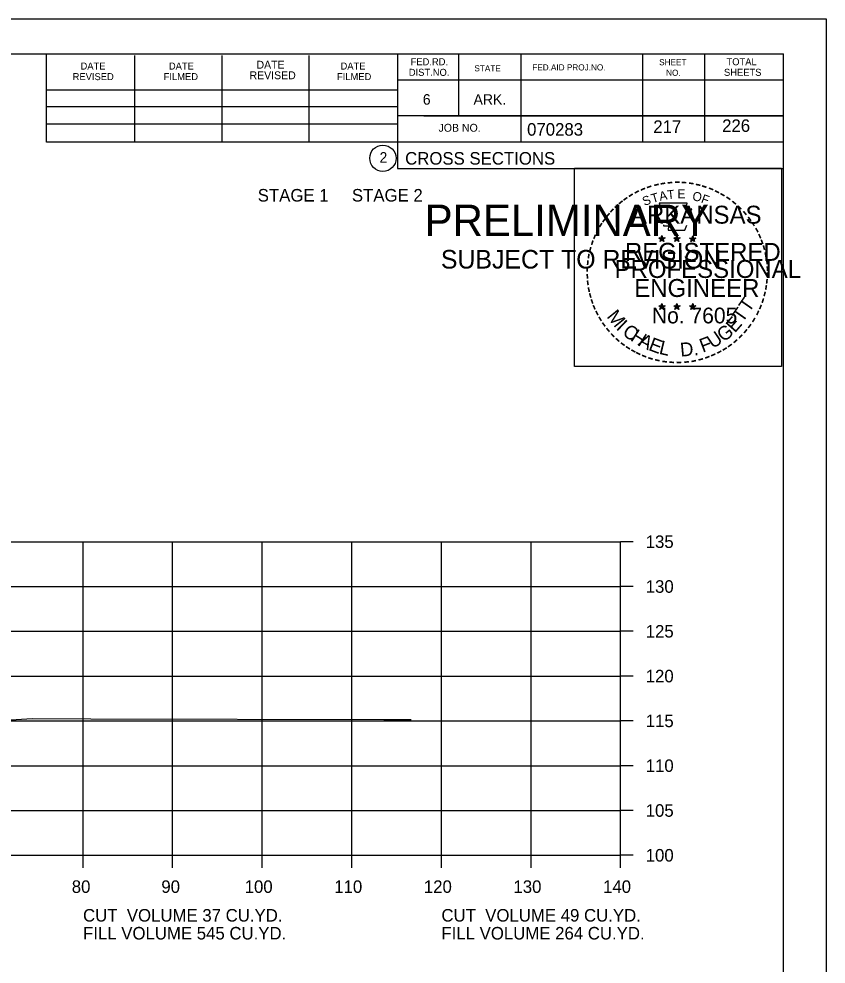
# Model space of a CAD drawing. Extents: x 1175611 to 1176402, y -433344 to -416213.
# Drawn here: x 1175853.8 to 1175943.9, y -418302 to -418196.5 of the extents above; entities that cross this region are included whole.
import ezdxf

# ---------------------------------------------------------------- set-up
doc = ezdxf.new("R2010")
doc.units = 0
for name, color, linetype in [('Default', 7, 'Continuous'), ('R_Axis', 7, 'Continuous'), ('R_Axis Annot', 7, 'Continuous'), ('R_Border', 7, 'Continuous'), ('R_Border Notes', 7, 'Continuous'), ('R_Border PE', 7, 'Continuous'), ('R_Border Prem', 7, 'Continuous'), ('R_Exist Surface', 7, 'Continuous'), ('R_Grid', 7, 'Continuous'), ('R_No Plot', 7, 'Continuous')]:
    doc.layers.add(name, color=color, linetype=linetype)

msp = doc.modelspace()

# ---------------------------------------------------------------- linework, layer by layer
at = {"layer": 'R_Axis'}
for p, q in [((1175920.97, -418289.89), (1175920.97, -418254.89)), ((1175922.37, -418254.89), (1175920.97, -418254.89)), ((1175922.37, -418259.89), (1175920.97, -418259.89)), ((1175922.37, -418264.89), (1175920.97, -418264.89)), ((1175922.37, -418269.89), (1175920.97, -418269.89)), ((1175922.37, -418274.89), (1175920.97, -418274.89)), ((1175922.37, -418279.89), (1175920.97, -418279.89)), ((1175922.37, -418284.89), (1175920.97, -418284.89)), ((1175640.97, -418289.89), (1175920.97, -418289.89)), ((1175860.97, -418291.29), (1175860.97, -418289.89)), ((1175870.97, -418291.29), (1175870.97, -418289.89)), ((1175880.97, -418291.29), (1175880.97, -418289.89)), ((1175890.97, -418291.29), (1175890.97, -418289.89)), ((1175900.97, -418291.29), (1175900.97, -418289.89)), ((1175910.97, -418291.29), (1175910.97, -418289.89)), ((1175920.97, -418291.29), (1175920.97, -418289.89)), ((1175922.37, -418289.89), (1175920.97, -418289.89))]:
    msp.add_line(p, q, dxfattribs=at)
at = {"layer": 'R_Border'}
for p, q in [((1175622.97, -418200.43), (1175939.15, -418200.43)), ((1175856.89, -418210.31), (1175856.89, -418200.43)), ((1175896.05, -418200.43), (1175896.05, -418213.23)), ((1175902.89, -418200.43), (1175902.89, -418207.37)), ((1175909.83, -418200.43), (1175909.83, -418210.31)), ((1175923.41, -418200.43), (1175923.41, -418210.31)), ((1175930.35, -418200.43), (1175930.35, -418210.31)), ((1175939.15, -418405.89), (1175939.15, -418200.43)), ((1175866.75, -418210.31), (1175866.75, -418200.63)), ((1175876.51, -418210.31), (1175876.51, -418200.63)), ((1175886.19, -418210.31), (1175886.19, -418200.63)), ((1175939.15, -418203.37), (1175896.05, -418203.37)), ((1175939.15, -418203.35), (1175939.15, -418203.35)), ((1175856.89, -418204.45), (1175896.05, -418204.45)), ((1175856.89, -418206.31), (1175896.05, -418206.31)), ((1175939.15, -418207.37), (1175896.05, -418207.37)), ((1175899.01, -418207.37), (1175939.15, -418207.37)), ((1175856.89, -418210.31), (1175856.89, -418208.25)), ((1175856.89, -418208.25), (1175896.05, -418208.25)), ((1175939.15, -418210.31), (1175856.89, -418210.31)), ((1175896.05, -418213.23), (1175939.15, -418213.23))]:
    msp.add_line(p, q, dxfattribs=at)
msp.add_circle((1175894.44, -418212.09), 1.47, dxfattribs=at)
at = {"layer": 'R_Border PE'}
for p, q in [((1175925.23, -418220.98), (1175925.58, -418221.09)), ((1175925.23, -418220.98), (1175925.49, -418221.03)), ((1175925.23, -418220.98), (1175925.47, -418221.11)), ((1175925.37, -418221.39), (1175925.58, -418221.09)), ((1175925.37, -418221.39), (1175925.49, -418221.15)), ((1175925.37, -418221.39), (1175925.58, -418221.17)), ((1175925.58, -418220.73), (1175925.54, -418220.98)), ((1175925.58, -418221.09), (1175925.58, -418220.73)), ((1175925.58, -418220.73), (1175925.63, -418220.98)), ((1175925.93, -418220.98), (1175925.58, -418221.09)), ((1175925.8, -418221.39), (1175925.58, -418221.09)), ((1175925.8, -418221.39), (1175925.58, -418221.18)), ((1175925.93, -418220.98), (1175925.64, -418221.03)), ((1175925.8, -418221.39), (1175925.66, -418221.1)), ((1175925.93, -418220.98), (1175925.73, -418221.09)), ((1175926.9, -418220.98), (1175927.25, -418221.09)), ((1175926.9, -418220.98), (1175927.16, -418221.03)), ((1175926.9, -418220.98), (1175927.14, -418221.11)), ((1175927.04, -418221.39), (1175927.25, -418221.09)), ((1175927.04, -418221.39), (1175927.16, -418221.15)), ((1175927.04, -418221.39), (1175927.25, -418221.17)), ((1175927.25, -418220.73), (1175927.21, -418220.98)), ((1175927.25, -418221.09), (1175927.25, -418220.73)), ((1175927.25, -418220.73), (1175927.3, -418220.98)), ((1175927.6, -418220.98), (1175927.25, -418221.09)), ((1175927.47, -418221.39), (1175927.25, -418221.09)), ((1175927.47, -418221.39), (1175927.25, -418221.18)), ((1175927.6, -418220.98), (1175927.31, -418221.03)), ((1175927.47, -418221.39), (1175927.33, -418221.1)), ((1175927.6, -418220.98), (1175927.4, -418221.09)), ((1175928.67, -418221), (1175929.02, -418221.11)), ((1175928.67, -418221), (1175928.92, -418221.04)), ((1175928.67, -418221), (1175928.91, -418221.12)), ((1175928.8, -418221.4), (1175929.02, -418221.11)), ((1175928.8, -418221.4), (1175928.93, -418221.16)), ((1175928.8, -418221.4), (1175929.02, -418221.19)), ((1175929.02, -418220.74), (1175928.98, -418220.99)), ((1175929.02, -418221.11), (1175929.02, -418220.74)), ((1175929.02, -418220.74), (1175929.07, -418220.99)), ((1175929.36, -418221), (1175929.02, -418221.11)), ((1175929.23, -418221.4), (1175929.02, -418221.11)), ((1175929.23, -418221.4), (1175929.02, -418221.19)), ((1175929.36, -418221), (1175929.08, -418221.04)), ((1175929.23, -418221.4), (1175929.09, -418221.11)), ((1175929.36, -418221), (1175929.16, -418221.1)), ((1175925.23, -418228.56), (1175925.58, -418228.67)), ((1175925.23, -418228.56), (1175925.48, -418228.6)), ((1175925.23, -418228.56), (1175925.47, -418228.68)), ((1175925.36, -418228.96), (1175925.58, -418228.67)), ((1175925.36, -418228.96), (1175925.49, -418228.72)), ((1175925.36, -418228.96), (1175925.58, -418228.75)), ((1175925.58, -418228.3), (1175925.54, -418228.55)), ((1175925.58, -418228.67), (1175925.58, -418228.3)), ((1175925.58, -418228.3), (1175925.63, -418228.55)), ((1175925.93, -418228.56), (1175925.58, -418228.67)), ((1175925.79, -418228.96), (1175925.58, -418228.67)), ((1175925.79, -418228.96), (1175925.58, -418228.75)), ((1175925.93, -418228.56), (1175925.64, -418228.61)), ((1175925.79, -418228.96), (1175925.66, -418228.67)), ((1175925.93, -418228.56), (1175925.72, -418228.66)), ((1175926.9, -418228.56), (1175927.25, -418228.67)), ((1175926.9, -418228.56), (1175927.15, -418228.6)), ((1175926.9, -418228.56), (1175927.14, -418228.68)), ((1175927.03, -418228.96), (1175927.25, -418228.67)), ((1175927.03, -418228.96), (1175927.16, -418228.72)), ((1175927.03, -418228.96), (1175927.25, -418228.75)), ((1175927.25, -418228.3), (1175927.21, -418228.55)), ((1175927.25, -418228.67), (1175927.25, -418228.3)), ((1175927.25, -418228.3), (1175927.3, -418228.55)), ((1175927.6, -418228.56), (1175927.25, -418228.67)), ((1175927.46, -418228.96), (1175927.25, -418228.67)), ((1175927.46, -418228.96), (1175927.25, -418228.75)), ((1175927.6, -418228.56), (1175927.31, -418228.61)), ((1175927.46, -418228.96), (1175927.32, -418228.67)), ((1175927.6, -418228.56), (1175927.39, -418228.66)), ((1175928.67, -418228.57), (1175929.02, -418228.68)), ((1175928.67, -418228.57), (1175928.92, -418228.61)), ((1175928.67, -418228.57), (1175928.9, -418228.69)), ((1175928.8, -418228.97), (1175929.02, -418228.68)), ((1175928.8, -418228.97), (1175928.93, -418228.73)), ((1175928.8, -418228.97), (1175929.01, -418228.76)), ((1175929.02, -418228.31), (1175928.97, -418228.56)), ((1175929.23, -418228.97), (1175929.01, -418228.76)), ((1175929.02, -418228.68), (1175929.02, -418228.31)), ((1175929.02, -418228.31), (1175929.06, -418228.56)), ((1175929.36, -418228.57), (1175929.02, -418228.68)), ((1175929.23, -418228.97), (1175929.02, -418228.68)), ((1175929.36, -418228.57), (1175929.08, -418228.62)), ((1175929.23, -418228.97), (1175929.09, -418228.68)), ((1175929.36, -418228.57), (1175929.16, -418228.67))]:
    msp.add_line(p, q, dxfattribs=at)
for points in [[(1175925.28, -418217.11), (1175925.54, -418217.93)], [(1175928.79, -418218.03), (1175928.93, -418217.74), (1175928.24, -418217.77), (1175928.39, -418217.11), (1175925.28, -418217.11)], [(1175925.77, -418219.53), (1175925.77, -418219.62), (1175926.33, -418219.63), (1175926.28, -418220.11), (1175928.15, -418220.11), (1175928.35, -418219.57)], [(1175925.58, -418220.73), (1175925.8, -418221.39), (1175925.23, -418220.98), (1175925.93, -418220.98), (1175925.37, -418221.39), (1175925.58, -418220.73)], [(1175927.25, -418220.73), (1175927.47, -418221.39), (1175926.9, -418220.98), (1175927.6, -418220.98), (1175927.04, -418221.39), (1175927.25, -418220.73)], [(1175929.02, -418220.74), (1175929.23, -418221.4), (1175928.67, -418221), (1175929.36, -418221), (1175928.8, -418221.4), (1175929.02, -418220.74)], [(1175925.58, -418228.3), (1175925.79, -418228.96), (1175925.23, -418228.56), (1175925.93, -418228.56), (1175925.36, -418228.96), (1175925.58, -418228.3)], [(1175927.25, -418228.3), (1175927.46, -418228.96), (1175926.9, -418228.56), (1175927.6, -418228.56), (1175927.03, -418228.96), (1175927.25, -418228.3)], [(1175929.02, -418228.31), (1175929.23, -418228.97), (1175928.67, -418228.57), (1175929.36, -418228.57), (1175928.8, -418228.97), (1175929.02, -418228.31)]]:
    msp.add_lwpolyline(points, dxfattribs=at)
for centre, radius in [((1175925.58, -418221.1), 0.172), ((1175925.58, -418221.1), 0.145), ((1175925.58, -418221.1), 0.116), ((1175925.58, -418221.1), 0.0991), ((1175925.58, -418221.1), 0.0747), ((1175925.58, -418221.1), 0.0495), ((1175925.58, -418221.1), 0.0296), ((1175927.25, -418221.1), 0.172), ((1175927.25, -418221.1), 0.145), ((1175927.25, -418221.1), 0.116), ((1175927.25, -418221.1), 0.0991), ((1175927.25, -418221.1), 0.0747), ((1175927.25, -418221.1), 0.0495), ((1175927.25, -418221.1), 0.0296), ((1175929.02, -418221.11), 0.172), ((1175929.02, -418221.11), 0.145), ((1175929.02, -418221.11), 0.116), ((1175929.02, -418221.11), 0.0991), ((1175929.02, -418221.11), 0.0747), ((1175929.02, -418221.11), 0.0495), ((1175929.02, -418221.11), 0.0296), ((1175925.58, -418228.67), 0.172), ((1175925.58, -418228.67), 0.145), ((1175925.58, -418228.67), 0.116), ((1175925.58, -418228.67), 0.0991), ((1175925.58, -418228.67), 0.0747), ((1175925.58, -418228.67), 0.0495), ((1175925.58, -418228.67), 0.0296), ((1175927.25, -418228.67), 0.172), ((1175927.25, -418228.67), 0.145), ((1175927.25, -418228.67), 0.116), ((1175927.25, -418228.67), 0.0991), ((1175927.25, -418228.67), 0.0747), ((1175927.25, -418228.67), 0.0495), ((1175927.25, -418228.67), 0.0296), ((1175929.01, -418228.68), 0.172), ((1175929.01, -418228.68), 0.145), ((1175929.01, -418228.68), 0.116), ((1175929.01, -418228.68), 0.0991), ((1175929.01, -418228.68), 0.0747), ((1175929.01, -418228.68), 0.0495), ((1175929.01, -418228.68), 0.0296)]:
    msp.add_circle(centre, radius, dxfattribs=at)
at = {"layer": 'R_Exist Surface'}
msp.add_lwpolyline([(1175852.91, -418274.76), (1175855.28, -418274.64), (1175861.84, -418274.66), (1175894.53, -418274.73), (1175897.21, -418274.73), (1175897.6, -418274.73)], dxfattribs=at)
at = {"layer": 'R_Grid'}
for p, q in [((1175640.97, -418254.89), (1175920.97, -418254.89)), ((1175860.97, -418289.89), (1175860.97, -418254.89)), ((1175870.97, -418289.89), (1175870.97, -418254.89)), ((1175880.97, -418289.89), (1175880.97, -418254.89)), ((1175890.97, -418289.89), (1175890.97, -418254.89)), ((1175900.97, -418289.89), (1175900.97, -418254.89)), ((1175910.97, -418289.89), (1175910.97, -418254.89)), ((1175920.97, -418289.89), (1175920.97, -418254.89)), ((1175640.97, -418259.89), (1175920.97, -418259.89)), ((1175640.97, -418264.89), (1175920.97, -418264.89)), ((1175640.97, -418269.89), (1175920.97, -418269.89)), ((1175640.97, -418274.89), (1175920.97, -418274.89)), ((1175640.97, -418279.89), (1175920.97, -418279.89)), ((1175640.97, -418284.89), (1175920.97, -418284.89)), ((1175640.97, -418289.89), (1175920.97, -418289.89))]:
    msp.add_line(p, q, dxfattribs=at)
at = {"layer": 'R_No Plot'}
msp.add_line((1175610.57, -418196.54), (1175943.91, -418196.54), dxfattribs=at)
for points in [[(1175610.57, -418196.54), (1175943.91, -418196.54), (1175943.91, -418409.87), (1175610.57, -418409.87)], [(1175915.82, -418213.2), (1175938.92, -418213.2), (1175938.92, -418235.35), (1175915.82, -418235.35)]]:
    msp.add_lwpolyline(points, close=True, dxfattribs=at)

# ---------------------------------------------------------------- texts
at = {"layer": 'Default'}
for s, p in [('STAGE 1     STAGE 2', (1175880.47, -418216.92)), ('CUT  VOLUME 37 CU.YD.', (1175860.97, -418297.29)), ('CUT  VOLUME 49 CU.YD.', (1175900.97, -418297.29)), ('FILL VOLUME 545 CU.YD.', (1175860.97, -418299.29)), ('FILL VOLUME 264 CU.YD.', (1175900.97, -418299.29))]:
    msp.add_text(s, height=1.4, dxfattribs=at).set_placement(p)
at = {"layer": 'R_Axis Annot'}
for s, p in [('135', (1175923.77, -418255.59)), ('130', (1175923.77, -418260.59)), ('125', (1175923.77, -418265.59)), ('120', (1175923.77, -418270.59)), ('115', (1175923.77, -418275.59)), ('110', (1175923.77, -418280.59)), ('105', (1175923.77, -418285.59)), ('100', (1175923.77, -418290.59)), ('80', (1175859.71, -418294.09)), ('90', (1175869.71, -418294.09)), ('100', (1175879.01, -418294.09)), ('110', (1175889.01, -418294.09)), ('120', (1175899.01, -418294.09)), ('130', (1175909.01, -418294.09)), ('140', (1175919.01, -418294.09))]:
    msp.add_text(s, height=1.4, dxfattribs=at).set_placement(p)
at = {"layer": 'R_Border'}
for s, height, p in [('DATE', 0.782, (1175860.69, -418202.19)), ('DATE', 0.782, (1175870.55, -418202.19)), ('DATE', 0.879, (1175880.33, -418202.09)), ('DATE', 0.782, (1175889.71, -418202.19)), ('FED.RD.', 0.782, (1175897.53, -418201.71)), ('SHEET', 0.684, (1175925.27, -418201.71)), ('TOTAL', 0.782, (1175932.79, -418201.71)), ('REVISED', 0.782, (1175859.81, -418203.37)), ('FILMED', 0.782, (1175869.97, -418203.37)), ('REVISED', 0.879, (1175879.55, -418203.27)), ('FILMED', 0.782, (1175889.31, -418203.37)), ('DIST.NO.', 0.782, (1175897.33, -418202.89)), ('STATE', 0.684, (1175904.65, -418202.39)), ('FED.AID PROJ.NO.', 0.684, (1175911.11, -418202.29)), ('NO.', 0.684, (1175926.05, -418202.89)), ('SHEETS', 0.782, (1175932.51, -418202.89)), ('6', 1.17, (1175898.89, -418206.11)), ('ARK.', 1.172, (1175904.55, -418206.11)), ('JOB NO.', 0.879, (1175900.65, -418209.13)), ('070283', 1.4, (1175910.53, -418209.57)), ('2', 1.17, (1175894.06, -418212.58)), ('CROSS SECTIONS', 1.4, (1175896.92, -418212.8))]:
    msp.add_text(s, height=height, rotation=360, dxfattribs=at).set_placement(p)
at = {"layer": 'R_Border Notes'}
for s, p in [('217', (1175924.62, -418209.26)), ('226', (1175932.3, -418209.15))]:
    msp.add_text(s, height=1.4, dxfattribs=at).set_placement(p)
at = {"layer": 'R_Border PE'}
for s, height, rotation, p in [('-', 1.6, 19.1761, (1175924.02, -418215.98)), ('-', 1.6, 13.6301, (1175924.77, -418215.74)), ('-', 1.6, 10.2193, (1175925.45, -418215.58)), ('-', 1.6, 5.8968, (1175926.18, -418215.47)), ('-', 1.6, 0.1862, (1175926.95, -418215.39)), ('-', 1.6, 357.743, (1175927.67, -418215.41)), ('-', 1.6, 352.1617, (1175928.42, -418215.46)), ('-', 1.6, 347.2049, (1175929.14, -418215.58)), ('-', 1.6, 342.3362, (1175929.77, -418215.73)), ('-', 1.6, 34.0636, (1175922.16, -418216.93)), ('-', 1.6, 28.7918, (1175922.76, -418216.56)), ('-', 1.6, 24.3072, (1175923.39, -418216.25)), ('S', 1, 21.594, (1175923.63, -418217.43)), ('T', 1, 16.4036, (1175924.54, -418217.1)), ('A', 1, 11.2132, (1175925.37, -418216.85)), ('T', 1, 6.0228, (1175926.22, -418216.68)), ('E', 1, 0.8323, (1175927.32, -418216.57)), ('O', 1, 350.4515, (1175928.93, -418216.78)), ('F', 1, 340.0707, (1175929.88, -418217.01)), ('-', 1.6, 337.8551, (1175930.51, -418215.95)), ('-', 1.6, 334.1211, (1175931.14, -418216.23)), ('-', 1.6, 329.6409, (1175931.72, -418216.51)), ('-', 1.6, 42.9622, (1175920.67, -418218.12)), ('-', 1.6, 38.9507, (1175921.1, -418217.71)), ('-', 1.6, 36.2317, (1175921.58, -418217.33)), ('ARKANSAS', 2, 360, (1175922.13, -418219.39)), ('-', 1.6, 325.8627, (1175932.36, -418216.87)), ('-', 1.6, 320.5297, (1175932.97, -418217.3)), ('-', 1.6, 315.5786, (1175933.57, -418217.78)), ('-', 1.6, 50.6142, (1175919.82, -418219.09)), ('-', 1.6, 48.423, (1175920.22, -418218.6)), ('-', 1.6, 309.8797, (1175934.14, -418218.33)), ('-', 1.6, 58.0706, (1175919.08, -418220.18)), ('-', 1.6, 54.2325, (1175919.41, -418219.66)), ('-', 1.6, 306.6522, (1175934.66, -418218.94)), ('-', 1.4, 303.6753, (1175935.15, -418219.5)), ('-', 1.6, 62.8713, (1175918.77, -418220.8)), ('-', 1.6, 299.6684, (1175935.47, -418220.11)), ('-', 1.6, 294.6628, (1175935.79, -418220.72)), ('-', 1.6, 72.3945, (1175918.29, -418222.04)), ('-', 1.6, 67.7743, (1175918.51, -418221.41)), ('REGISTERED', 2, 360, (1175921.45, -418223.54)), ('DWB', 0.01, 360, (1175925.57, -418221.1)), ('DWB', 0.01, 360, (1175927.24, -418221.1)), ('DWB', 0.01, 360, (1175929, -418221.11)), ('-', 1.6, 290.5728, (1175936.05, -418221.3)), ('-', 1.6, 75.461, (1175918.09, -418222.75)), ('-', 1.6, 285.1233, (1175936.28, -418221.88)), ('-', 1.6, 280.5493, (1175936.48, -418222.62)), ('-', 1.6, 85.1863, (1175917.89, -418224.16)), ('-', 1.6, 81.2013, (1175917.96, -418223.46)), ('PROFESSIONAL', 2, 360, (1175920.3, -418225.45)), ('-', 1.6, 276.5962, (1175936.65, -418223.39)), ('-', 1.6, 89.0622, (1175917.86, -418224.86)), ('-', 1.6, 274.3301, (1175936.71, -418224.11)), ('-', 1.6, 94.1959, (1175917.9, -418225.58)), ('-', 1.6, 98.9479, (1175917.97, -418226.25)), ('ENGINEER', 2, 360, (1175922.49, -418227.57)), ('-', 1.6, 263.5172, (1175936.72, -418225.41)), ('-', 1.6, 269.9407, (1175936.74, -418224.74)), ('-', 1.6, 101.7149, (1175918.1, -418226.98)), ('-', 1.6, 260.9953, (1175936.65, -418226.06)), ('-', 1.6, 105.4578, (1175918.27, -418227.58)), ('-', 1.6, 109.0874, (1175918.48, -418228.21)), ('T', 1.54, 55.055, (1175935.3, -418229.4)), ('-', 1.6, 252.8681, (1175936.36, -418227.46)), ('-', 1.6, 255.7626, (1175936.54, -418226.74)), ('-', 1.6, 114.0643, (1175918.73, -418228.8)), ('M', 1.54, 308.9175, (1175919.35, -418229.78)), ('No. 7605', 1.757, 360, (1175924.46, -418230.52)), ('DWB', 0.01, 360, (1175925.56, -418228.67)), ('DWB', 0.01, 360, (1175927.23, -418228.67)), ('DWB', 0.01, 360, (1175929, -418228.68)), ('T', 1.54, 55.055, (1175934.57, -418230.52)), ('-', 1.6, 247.8887, (1175936.14, -418228.13)), ('-', 1.6, 115.7289, (1175919.04, -418229.42)), ('-', 1.6, 120.4471, (1175919.4, -418230.01)), ('E', 1.54, 48.7313, (1175933.72, -418231.65)), ('-', 1.6, 239.0712, (1175935.48, -418229.52)), ('-', 1.6, 244.6197, (1175935.87, -418228.76)), ('-', 1.6, 125.8934, (1175919.8, -418230.57)), ('-', 1.6, 130.7181, (1175920.26, -418231.12)), ('I', 1.54, 316.4636, (1175920.39, -418231.1)), ('C', 1.54, 324.0197, (1175921.06, -418231.72)), ('G', 1.54, 38.2173, (1175932.47, -418232.67)), ('-', 1.6, 233.8452, (1175935.08, -418230.17)), ('-', 1.6, 134.2238, (1175920.78, -418231.67)), ('-', 1.6, 138.9338, (1175921.3, -418232.13)), ('H', 1.54, 327.5342, (1175921.97, -418232.38)), ('A', 1.54, 332.5513, (1175922.83, -418232.91)), ('E', 1.54, 339.2068, (1175923.99, -418233.47)), ('F', 1.54, 20.8202, (1175930.13, -418233.8)), ('U', 1.54, 34.4052, (1175931.27, -418233.4)), ('-', 1.6, 225.7653, (1175934.17, -418231.3)), ('-', 1.6, 231.2538, (1175934.65, -418230.73)), ('-', 1.6, 144.6463, (1175921.86, -418232.54)), ('-', 1.6, 148.0898, (1175922.42, -418232.91)), ('L', 1.54, 346.2929, (1175925.18, -418233.9)), ('D.', 1.54, 5.2602, (1175927.68, -418234.24)), ('-', 1.6, 212.2491, (1175932.56, -418232.67)), ('-', 1.6, 215.7363, (1175933.1, -418232.28)), ('-', 1.6, 221.0851, (1175933.65, -418231.81)), ('-', 1.6, 151.5704, (1175923, -418233.23)), ('-', 1.6, 154.6002, (1175923.52, -418233.48)), ('-', 1.6, 158.5612, (1175924.15, -418233.73)), ('-', 1.6, 200.7184, (1175930.76, -418233.6)), ('-', 1.6, 204.2516, (1175931.38, -418233.33)), ('-', 1.6, 207.3568, (1175932.01, -418233.01)), ('-', 1.6, 162.7983, (1175924.83, -418233.95)), ('-', 1.6, 167.5555, (1175925.55, -418234.11)), ('-', 1.6, 173.1155, (1175926.32, -418234.22)), ('-', 1.6, 176.5183, (1175927.07, -418234.27)), ('-', 1.6, 181.5918, (1175927.81, -418234.25)), ('-', 1.6, 185.8167, (1175928.62, -418234.18)), ('-', 1.6, 191.2858, (1175929.36, -418234.05)), ('-', 1.6, 195.4743, (1175930.09, -418233.85))]:
    msp.add_text(s, height=height, rotation=rotation, dxfattribs=at).set_placement(p)
at = {"layer": 'R_Border Prem'}
for s, height, p in [('PRELIMINARY', 3.5, (1175899.1, -418220.77)), ('DWB', 0.01, (1175899.85, -418218.92)), ('SUBJECT TO REVISION', 2.0751, (1175900.91, -418224.4))]:
    msp.add_text(s, height=height, rotation=360, dxfattribs=at).set_placement(p)

doc.saveas('drawing.dxf')
